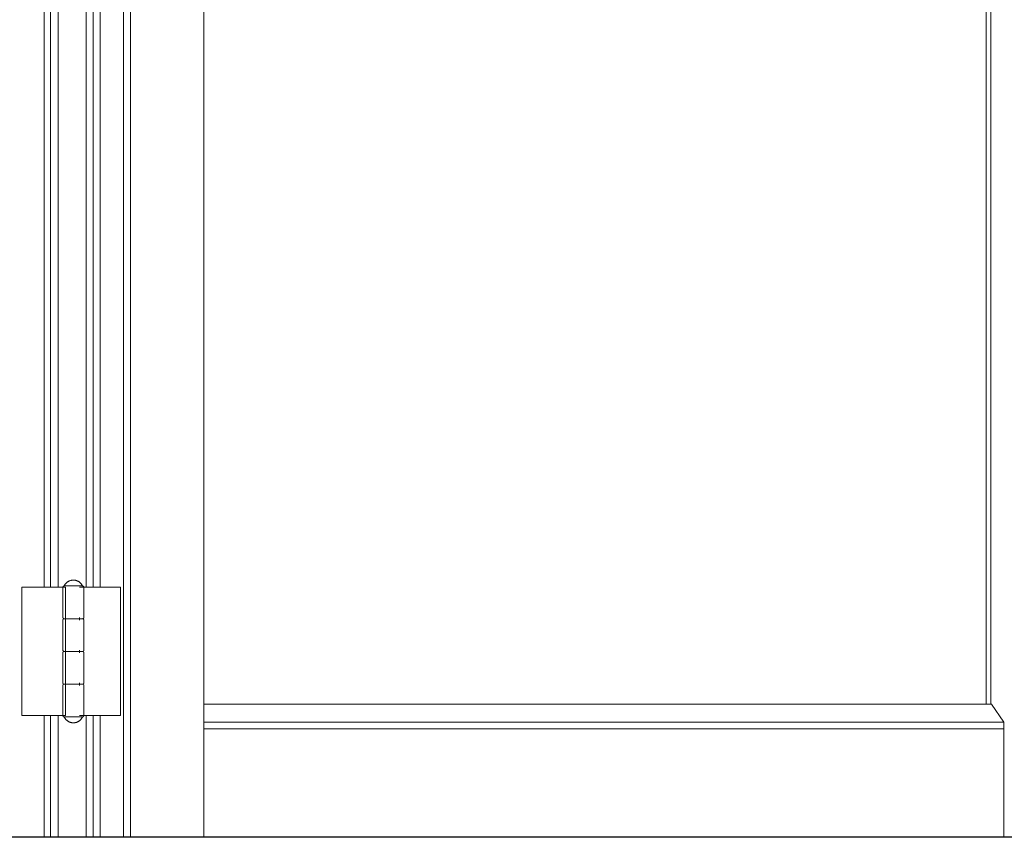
# Model space of a CAD drawing. Header units: inches. Extents: x 424 to 2043, y -237 to 445.
# Tile 940 of 965: x 1004.2 to 1004.952, y 218.15 to 218.775. Entities that reach past the tile are written whole.
import ezdxf

# ---------------------------------------------------------------- set-up
doc = ezdxf.new("R2010")
doc.units = ezdxf.units.IN
doc.header["$MEASUREMENT"] = 0
doc.layers.add('A-DOOR', color=31, linetype='Continuous', lineweight=9)
doc.layers.add('A-GENM', color=13, linetype='Continuous', lineweight=9)

# ---------------------------------------------------------------- blocks, each defined once
blk = doc.blocks.new('Generic Models 1 - Generic Models 1-135348-Section 2')
at = {"layer": 'A-GENM', "lineweight": 25}
blk.add_line((63.93481, 1.6), (-2.9996, 1.6), dxfattribs=at)
blk = doc.blocks.new('5-panel_Bi-fold_external_door_10806 - Type 1-V59-Section 2')
at = {"layer": 'A-DOOR'}
for p, q in [((50.21029, 1.6), (50.21029, 4.348)), ((50.2157, 4.348), (50.2157, 1.6)), ((50.27174, 4.348), (50.27174, 1.6)), ((50.86901, 1.70176), (50.86901, 4.26274)), ((50.87248, 1.70176), (50.87248, 4.26274)), ((50.14983, 2.751), (50.14983, 1.79096)), ((50.15456, 1.79096), (50.15456, 2.751)), ((50.16046, 2.751), (50.16046, 1.79096)), ((50.18192, 2.751), (50.18192, 1.79096)), ((50.18733, 2.751), (50.18733, 1.79096)), ((50.19249, 2.751), (50.19249, 1.79096)), ((50.13284, 1.79096), (50.13453, 1.79096)), ((50.13284, 1.69296), (50.13284, 1.79096)), ((50.13453, 1.79096), (50.13665, 1.79096)), ((50.13665, 1.79096), (50.14823, 1.79096)), ((50.14823, 1.79096), (50.15056, 1.79096)), ((50.15056, 1.79096), (50.15289, 1.79096)), ((50.15289, 1.79096), (50.15456, 1.79096)), ((50.15456, 1.79096), (50.16046, 1.79096)), ((50.16046, 1.79096), (50.16608, 1.79096)), ((50.16414, 1.79096), (50.16414, 1.76796)), ((50.17183, 1.79196), (50.16593, 1.79196)), ((50.16608, 1.79096), (50.16608, 1.69296)), ((50.17835, 1.79196), (50.17183, 1.79196)), ((50.1768, 1.79096), (50.18192, 1.79096)), ((50.18014, 1.76796), (50.18014, 1.79096)), ((50.18192, 1.79096), (50.18733, 1.79096)), ((50.18733, 1.79096), (50.18888, 1.79096)), ((50.18888, 1.79096), (50.19117, 1.79096)), ((50.19117, 1.79096), (50.19347, 1.79096)), ((50.19347, 1.79096), (50.20408, 1.79096)), ((50.20408, 1.79096), (50.2062, 1.79096)), ((50.2062, 1.79096), (50.20805, 1.79096)), ((50.20805, 1.79096), (50.20805, 1.69296)), ((50.16602, 1.76696), (50.17183, 1.76696)), ((50.17244, 1.76696), (50.16624, 1.76696)), ((50.17183, 1.76696), (50.17804, 1.76696)), ((50.17723, 1.76696), (50.17244, 1.76696)), ((50.1768, 1.76596), (50.1768, 1.76796)), ((50.16414, 1.76596), (50.16414, 1.74296)), ((50.18014, 1.74296), (50.18014, 1.76596)), ((50.16414, 1.74096), (50.16414, 1.71796)), ((50.16602, 1.74196), (50.17183, 1.74196)), ((50.17244, 1.74196), (50.16624, 1.74196)), ((50.17183, 1.74196), (50.17804, 1.74196)), ((50.17723, 1.74196), (50.17244, 1.74196)), ((50.1768, 1.74096), (50.1768, 1.74296)), ((50.18014, 1.71796), (50.18014, 1.74096)), ((50.16414, 1.71596), (50.16414, 1.69296)), ((50.16602, 1.71696), (50.17183, 1.71696)), ((50.17244, 1.71696), (50.16624, 1.71696)), ((50.17183, 1.71696), (50.17804, 1.71696)), ((50.17723, 1.71696), (50.17244, 1.71696)), ((50.1768, 1.71596), (50.1768, 1.71796)), ((50.18014, 1.69296), (50.18014, 1.71596)), ((50.27174, 1.70176), (50.87304, 1.70176)), ((50.87304, 1.70176), (50.8824, 1.68791)), ((50.13453, 1.69296), (50.13284, 1.69296)), ((50.13665, 1.69296), (50.13453, 1.69296)), ((50.14823, 1.69296), (50.13665, 1.69296)), ((50.15056, 1.69296), (50.14823, 1.69296)), ((50.14983, 1.69296), (50.14983, 1.6)), ((50.15289, 1.69296), (50.15056, 1.69296)), ((50.15456, 1.69296), (50.15289, 1.69296)), ((50.16046, 1.69296), (50.15456, 1.69296)), ((50.15456, 1.6), (50.15456, 1.69296)), ((50.16608, 1.69296), (50.16046, 1.69296)), ((50.16046, 1.69296), (50.16046, 1.6)), ((50.16593, 1.69196), (50.17183, 1.69196)), ((50.17183, 1.69196), (50.17835, 1.69196)), ((50.18192, 1.69296), (50.1768, 1.69296)), ((50.18733, 1.69296), (50.18192, 1.69296)), ((50.18192, 1.69296), (50.18192, 1.6)), ((50.18888, 1.69296), (50.18733, 1.69296)), ((50.18733, 1.69296), (50.18733, 1.6)), ((50.19117, 1.69296), (50.18888, 1.69296)), ((50.19347, 1.69296), (50.19117, 1.69296)), ((50.19249, 1.69296), (50.19249, 1.6)), ((50.20408, 1.69296), (50.19347, 1.69296)), ((50.2062, 1.69296), (50.20408, 1.69296)), ((50.20805, 1.69296), (50.2062, 1.69296)), ((50.27174, 1.68791), (50.8824, 1.68791)), ((50.8824, 1.68791), (50.88246, 1.68294)), ((50.27174, 1.68294), (50.88246, 1.68294)), ((50.88246, 1.68294), (50.88246, 1.6))]:
    blk.add_line(p, q, dxfattribs=at)
at = {"layer": 'A-DOOR', "flags": 128}
for points in [[(50.16514, 1.79196), (50.16527, 1.79224), (50.16542, 1.79251), (50.16557, 1.79278), (50.16574, 1.79304), (50.16591, 1.79329), (50.1661, 1.79353), (50.16629, 1.79377), (50.1665, 1.794), (50.16671, 1.79422), (50.16694, 1.79443), (50.16717, 1.79464), (50.1674, 1.79483), (50.16765, 1.79502), (50.1679, 1.79519), (50.16817, 1.79536), (50.16843, 1.79551), (50.1687, 1.79565), (50.16898, 1.79578), (50.16927, 1.7959), (50.16955, 1.79601), (50.16985, 1.79611), (50.17014, 1.7962), (50.17044, 1.79627), (50.17074, 1.79633), (50.17104, 1.79638), (50.17135, 1.79642), (50.17166, 1.79645), (50.17196, 1.79646), (50.17214, 1.79646)], [(50.17214, 1.79646), (50.17245, 1.79645), (50.17275, 1.79644), (50.17306, 1.79641), (50.17336, 1.79636), (50.17367, 1.79631), (50.17397, 1.79624), (50.17427, 1.79616), (50.17456, 1.79607), (50.17485, 1.79597), (50.17514, 1.79585), (50.17542, 1.79573), (50.17569, 1.79559), (50.17596, 1.79544), (50.17623, 1.79529), (50.17648, 1.79512), (50.17673, 1.79494), (50.17698, 1.79475), (50.17721, 1.79455), (50.17744, 1.79434), (50.17766, 1.79413), (50.17787, 1.7939), (50.17807, 1.79367), (50.17826, 1.79343), (50.17844, 1.79318), (50.17861, 1.79292), (50.17877, 1.79266), (50.17892, 1.79239), (50.17906, 1.79212), (50.17914, 1.79196)], [(50.16414, 1.79096), (50.16414, 1.791), (50.16414, 1.79104), (50.16415, 1.79108), (50.16415, 1.79112), (50.16416, 1.79116), (50.16417, 1.7912), (50.16418, 1.79124), (50.16419, 1.79128), (50.1642, 1.79131), (50.16422, 1.79135), (50.16423, 1.79139), (50.16425, 1.79142), (50.16427, 1.79146), (50.16429, 1.79149), (50.16431, 1.79153), (50.16434, 1.79156), (50.16436, 1.79159), (50.16439, 1.79162), (50.16441, 1.79165), (50.16444, 1.79168), (50.16447, 1.79171), (50.1645, 1.79173), (50.16453, 1.79176), (50.16457, 1.79178), (50.1646, 1.7918), (50.16463, 1.79182), (50.16467, 1.79184), (50.1647, 1.79186), (50.16474, 1.79188), (50.16478, 1.79189), (50.16481, 1.79191), (50.16485, 1.79192), (50.16489, 1.79193), (50.16493, 1.79194), (50.16497, 1.79195), (50.16501, 1.79195), (50.16505, 1.79196), (50.16509, 1.79196), (50.16513, 1.79196), (50.16514, 1.79196)], [(50.17183, 1.79196), (50.17155, 1.79196), (50.17127, 1.79196), (50.171, 1.79196), (50.17072, 1.79196), (50.17045, 1.79196), (50.17018, 1.79196), (50.16991, 1.79196), (50.16965, 1.79196), (50.16939, 1.79196), (50.16913, 1.79196), (50.16888, 1.79196), (50.16864, 1.79196), (50.1684, 1.79196), (50.16816, 1.79196), (50.16794, 1.79196), (50.16772, 1.79196), (50.1675, 1.79196), (50.1673, 1.79196), (50.1671, 1.79196), (50.16691, 1.79196), (50.16673, 1.79196), (50.16655, 1.79196), (50.16639, 1.79196), (50.16623, 1.79196), (50.16609, 1.79196), (50.16595, 1.79196), (50.16583, 1.79196), (50.16571, 1.79196), (50.16561, 1.79196), (50.16551, 1.79196), (50.16543, 1.79196), (50.16535, 1.79196), (50.16529, 1.79196), (50.16524, 1.79196), (50.1652, 1.79196), (50.16517, 1.79196), (50.16515, 1.79196), (50.16514, 1.79196)], [(50.16514, 1.79196), (50.16514, 1.79196), (50.16516, 1.79196), (50.16519, 1.79196), (50.16523, 1.79196), (50.16528, 1.79196), (50.16534, 1.79196), (50.16541, 1.79196), (50.16549, 1.79196), (50.16559, 1.79196), (50.16569, 1.79196), (50.16581, 1.79196), (50.16593, 1.79196), (50.16606, 1.79196), (50.16621, 1.79196), (50.16636, 1.79196), (50.16652, 1.79196), (50.1667, 1.79196)], [(50.17914, 1.79196), (50.17913, 1.79196), (50.17912, 1.79196), (50.17909, 1.79196), (50.17905, 1.79196), (50.179, 1.79196), (50.17894, 1.79196), (50.17887, 1.79196), (50.17878, 1.79196), (50.17869, 1.79196), (50.17859, 1.79196), (50.17847, 1.79196), (50.17835, 1.79196), (50.17821, 1.79196), (50.17807, 1.79196), (50.17792, 1.79196), (50.17775, 1.79196), (50.17758, 1.79196), (50.1774, 1.79196), (50.17721, 1.79196), (50.17702, 1.79196), (50.17681, 1.79196), (50.1766, 1.79196), (50.17638, 1.79196), (50.17615, 1.79196), (50.17592, 1.79196), (50.17568, 1.79196), (50.17544, 1.79196), (50.17519, 1.79196), (50.17493, 1.79196), (50.17468, 1.79196), (50.17441, 1.79196), (50.17415, 1.79196), (50.17388, 1.79196), (50.1736, 1.79196), (50.17333, 1.79196), (50.17305, 1.79196), (50.17277, 1.79196), (50.17249, 1.79196), (50.17221, 1.79196), (50.17193, 1.79196), (50.17183, 1.79196)], [(50.17772, 1.79196), (50.17789, 1.79196), (50.17804, 1.79196), (50.17819, 1.79196), (50.17832, 1.79196), (50.17845, 1.79196), (50.17857, 1.79196), (50.17867, 1.79196), (50.17877, 1.79196), (50.17885, 1.79196), (50.17893, 1.79196), (50.17899, 1.79196), (50.17904, 1.79196), (50.17908, 1.79196), (50.17911, 1.79196), (50.17913, 1.79196), (50.17914, 1.79196)], [(50.17914, 1.79196), (50.17918, 1.79196), (50.17922, 1.79196), (50.17926, 1.79195), (50.1793, 1.79195), (50.17934, 1.79194), (50.17938, 1.79193), (50.17942, 1.79192), (50.17945, 1.79191), (50.17949, 1.7919), (50.17953, 1.79188), (50.17956, 1.79187), (50.1796, 1.79185), (50.17964, 1.79183), (50.17967, 1.79181), (50.1797, 1.79179), (50.17974, 1.79176), (50.17977, 1.79174), (50.1798, 1.79171), (50.17983, 1.79169), (50.17986, 1.79166), (50.17988, 1.79163), (50.17991, 1.7916), (50.17993, 1.79157), (50.17996, 1.79153), (50.17998, 1.7915), (50.18, 1.79147), (50.18002, 1.79143), (50.18004, 1.7914), (50.18006, 1.79136), (50.18007, 1.79132), (50.18008, 1.79129), (50.1801, 1.79125), (50.18011, 1.79121), (50.18012, 1.79117), (50.18012, 1.79113), (50.18013, 1.79109), (50.18013, 1.79105), (50.18014, 1.79101), (50.18014, 1.79097), (50.18014, 1.79096)], [(50.16514, 1.76696), (50.1651, 1.76696), (50.16506, 1.76696), (50.16502, 1.76697), (50.16498, 1.76697), (50.16494, 1.76698), (50.1649, 1.76699), (50.16486, 1.767), (50.16482, 1.76701), (50.16479, 1.76703), (50.16475, 1.76704), (50.16471, 1.76706), (50.16468, 1.76707), (50.16464, 1.76709), (50.16461, 1.76711), (50.16457, 1.76714), (50.16454, 1.76716), (50.16451, 1.76718), (50.16448, 1.76721), (50.16445, 1.76724), (50.16442, 1.76726), (50.16439, 1.76729), (50.16437, 1.76732), (50.16434, 1.76736), (50.16432, 1.76739), (50.1643, 1.76742), (50.16428, 1.76745), (50.16426, 1.76749), (50.16424, 1.76753), (50.16422, 1.76756), (50.16421, 1.7676), (50.16419, 1.76764), (50.16418, 1.76767), (50.16417, 1.76771), (50.16416, 1.76775), (50.16415, 1.76779), (50.16415, 1.76783), (50.16414, 1.76787), (50.16414, 1.76791), (50.16414, 1.76795), (50.16414, 1.76796)], [(50.16414, 1.76596), (50.16414, 1.766), (50.16414, 1.76604), (50.16415, 1.76608), (50.16415, 1.76612), (50.16416, 1.76616), (50.16417, 1.7662), (50.16418, 1.76624), (50.16419, 1.76628), (50.1642, 1.76631), (50.16422, 1.76635), (50.16423, 1.76639), (50.16425, 1.76642), (50.16427, 1.76646), (50.16429, 1.76649), (50.16431, 1.76653), (50.16434, 1.76656), (50.16436, 1.76659), (50.16439, 1.76662), (50.16441, 1.76665), (50.16444, 1.76668), (50.16447, 1.76671), (50.1645, 1.76673), (50.16453, 1.76676), (50.16457, 1.76678), (50.1646, 1.7668), (50.16463, 1.76682), (50.16467, 1.76684), (50.1647, 1.76686), (50.16474, 1.76688), (50.16478, 1.76689), (50.16481, 1.76691), (50.16485, 1.76692), (50.16489, 1.76693), (50.16493, 1.76694), (50.16497, 1.76695), (50.16501, 1.76695), (50.16505, 1.76696), (50.16509, 1.76696), (50.16513, 1.76696), (50.16514, 1.76696)], [(50.17244, 1.76696), (50.17216, 1.76696), (50.17188, 1.76696), (50.17161, 1.76696), (50.17133, 1.76696), (50.17105, 1.76696), (50.17077, 1.76696), (50.1705, 1.76696), (50.17023, 1.76696), (50.16996, 1.76696), (50.1697, 1.76696), (50.16944, 1.76696), (50.16918, 1.76696), (50.16893, 1.76696), (50.16868, 1.76696), (50.16844, 1.76696), (50.16821, 1.76696), (50.16798, 1.76696), (50.16776, 1.76696), (50.16754, 1.76696), (50.16734, 1.76696), (50.16714, 1.76696), (50.16694, 1.76696), (50.16676, 1.76696), (50.16659, 1.76696), (50.16642, 1.76696), (50.16626, 1.76696), (50.16612, 1.76696), (50.16598, 1.76696), (50.16585, 1.76696), (50.16573, 1.76696), (50.16562, 1.76696), (50.16553, 1.76696), (50.16544, 1.76696), (50.16536, 1.76696), (50.1653, 1.76696), (50.16525, 1.76696), (50.1652, 1.76696), (50.16517, 1.76696), (50.16515, 1.76696), (50.16514, 1.76696)], [(50.16514, 1.76696), (50.16514, 1.76696), (50.16516, 1.76696), (50.16519, 1.76696), (50.16523, 1.76696), (50.16528, 1.76696), (50.16534, 1.76696), (50.16541, 1.76696), (50.16549, 1.76696), (50.16559, 1.76696), (50.16569, 1.76696), (50.16581, 1.76696), (50.16593, 1.76696), (50.16606, 1.76696), (50.16621, 1.76696), (50.16636, 1.76696), (50.16652, 1.76696), (50.1667, 1.76696), (50.16688, 1.76696), (50.16706, 1.76696), (50.16726, 1.76696), (50.16747, 1.76696), (50.16768, 1.76696), (50.1679, 1.76696), (50.16812, 1.76696), (50.16836, 1.76696), (50.1686, 1.76696), (50.16884, 1.76696), (50.16909, 1.76696), (50.16934, 1.76696), (50.1696, 1.76696), (50.16987, 1.76696), (50.17013, 1.76696), (50.1704, 1.76696), (50.17067, 1.76696), (50.17095, 1.76696), (50.17123, 1.76696), (50.1715, 1.76696), (50.17178, 1.76696), (50.17183, 1.76696)], [(50.17183, 1.76696), (50.17155, 1.76696), (50.17127, 1.76696), (50.171, 1.76696), (50.17072, 1.76696), (50.17045, 1.76696), (50.17018, 1.76696), (50.16991, 1.76696), (50.16965, 1.76696), (50.16939, 1.76696), (50.16913, 1.76696), (50.16888, 1.76696), (50.16864, 1.76696), (50.1684, 1.76696), (50.16816, 1.76696), (50.16794, 1.76696), (50.16772, 1.76696), (50.1675, 1.76696), (50.1673, 1.76696), (50.1671, 1.76696), (50.16691, 1.76696), (50.16673, 1.76696), (50.16655, 1.76696), (50.16639, 1.76696), (50.16623, 1.76696), (50.16609, 1.76696), (50.16595, 1.76696), (50.16583, 1.76696), (50.16571, 1.76696), (50.16561, 1.76696), (50.16551, 1.76696), (50.16543, 1.76696), (50.16535, 1.76696), (50.16529, 1.76696), (50.16524, 1.76696), (50.1652, 1.76696), (50.16517, 1.76696), (50.16515, 1.76696), (50.16514, 1.76696)], [(50.16514, 1.76696), (50.16514, 1.76696), (50.16516, 1.76696), (50.16519, 1.76696), (50.16523, 1.76696), (50.16528, 1.76696), (50.16534, 1.76696), (50.16541, 1.76696), (50.16549, 1.76696), (50.16559, 1.76696), (50.16569, 1.76696), (50.16581, 1.76696), (50.16593, 1.76696), (50.16606, 1.76696), (50.16621, 1.76696), (50.16636, 1.76696), (50.16652, 1.76696), (50.1667, 1.76696), (50.16688, 1.76696), (50.16706, 1.76696), (50.16726, 1.76696), (50.16747, 1.76696), (50.16768, 1.76696), (50.1679, 1.76696), (50.16812, 1.76696), (50.16836, 1.76696), (50.1686, 1.76696), (50.16884, 1.76696), (50.16909, 1.76696), (50.16934, 1.76696), (50.1696, 1.76696), (50.16987, 1.76696), (50.17013, 1.76696), (50.1704, 1.76696), (50.17067, 1.76696), (50.17095, 1.76696), (50.17123, 1.76696), (50.1715, 1.76696), (50.17178, 1.76696), (50.17206, 1.76696), (50.17234, 1.76696), (50.17244, 1.76696)], [(50.17183, 1.76696), (50.17211, 1.76696), (50.17239, 1.76696), (50.17267, 1.76696), (50.17295, 1.76696), (50.17323, 1.76696), (50.1735, 1.76696), (50.17378, 1.76696), (50.17405, 1.76696), (50.17432, 1.76696), (50.17458, 1.76696), (50.17484, 1.76696), (50.1751, 1.76696), (50.17535, 1.76696), (50.17559, 1.76696), (50.17583, 1.76696), (50.17607, 1.76696), (50.1763, 1.76696), (50.17652, 1.76696), (50.17673, 1.76696), (50.17694, 1.76696), (50.17714, 1.76696), (50.17733, 1.76696), (50.17752, 1.76696), (50.17769, 1.76696), (50.17786, 1.76696), (50.17801, 1.76696), (50.17816, 1.76696), (50.1783, 1.76696), (50.17843, 1.76696), (50.17855, 1.76696), (50.17865, 1.76696), (50.17875, 1.76696), (50.17884, 1.76696), (50.17891, 1.76696), (50.17898, 1.76696), (50.17903, 1.76696), (50.17908, 1.76696), (50.17911, 1.76696), (50.17913, 1.76696), (50.17914, 1.76696)], [(50.17914, 1.76696), (50.17913, 1.76696), (50.17912, 1.76696), (50.17909, 1.76696), (50.17905, 1.76696), (50.179, 1.76696), (50.17894, 1.76696), (50.17887, 1.76696), (50.17878, 1.76696), (50.17869, 1.76696), (50.17859, 1.76696), (50.17847, 1.76696), (50.17835, 1.76696), (50.17821, 1.76696), (50.17807, 1.76696), (50.17792, 1.76696), (50.17775, 1.76696), (50.17758, 1.76696), (50.1774, 1.76696), (50.17721, 1.76696), (50.17702, 1.76696), (50.17681, 1.76696), (50.1766, 1.76696), (50.17638, 1.76696), (50.17615, 1.76696), (50.17592, 1.76696), (50.17568, 1.76696), (50.17544, 1.76696), (50.17519, 1.76696), (50.17493, 1.76696), (50.17468, 1.76696), (50.17441, 1.76696), (50.17415, 1.76696), (50.17388, 1.76696), (50.1736, 1.76696), (50.17333, 1.76696), (50.17305, 1.76696), (50.17277, 1.76696), (50.17249, 1.76696), (50.17221, 1.76696), (50.17193, 1.76696), (50.17183, 1.76696)], [(50.17681, 1.76696), (50.1766, 1.76696), (50.17638, 1.76696), (50.17615, 1.76696), (50.17592, 1.76696), (50.17568, 1.76696), (50.17544, 1.76696), (50.17519, 1.76696), (50.17493, 1.76696), (50.17468, 1.76696), (50.17441, 1.76696), (50.17415, 1.76696), (50.17388, 1.76696), (50.1736, 1.76696), (50.17333, 1.76696), (50.17305, 1.76696), (50.17277, 1.76696), (50.17249, 1.76696), (50.17244, 1.76696)], [(50.17244, 1.76696), (50.17272, 1.76696), (50.173, 1.76696), (50.17328, 1.76696), (50.17355, 1.76696), (50.17383, 1.76696), (50.1741, 1.76696), (50.17437, 1.76696), (50.17463, 1.76696), (50.17489, 1.76696), (50.17514, 1.76696), (50.17539, 1.76696), (50.17564, 1.76696), (50.17588, 1.76696), (50.17611, 1.76696), (50.17634, 1.76696), (50.17656, 1.76696), (50.17677, 1.76696)], [(50.17804, 1.76696), (50.17819, 1.76696), (50.17832, 1.76696), (50.17845, 1.76696), (50.17857, 1.76696), (50.17867, 1.76696), (50.17877, 1.76696), (50.17885, 1.76696), (50.17893, 1.76696), (50.17899, 1.76696), (50.17904, 1.76696), (50.17908, 1.76696), (50.17911, 1.76696), (50.17913, 1.76696), (50.17914, 1.76696)], [(50.17914, 1.76696), (50.17913, 1.76696), (50.17912, 1.76696), (50.17909, 1.76696), (50.17905, 1.76696), (50.179, 1.76696), (50.17894, 1.76696), (50.17887, 1.76696), (50.17878, 1.76696), (50.17869, 1.76696), (50.17859, 1.76696), (50.17847, 1.76696), (50.17835, 1.76696), (50.17821, 1.76696), (50.17807, 1.76696)], [(50.18014, 1.76796), (50.18014, 1.76792), (50.18014, 1.76788), (50.18013, 1.76784), (50.18013, 1.7678), (50.18012, 1.76776), (50.18011, 1.76772), (50.1801, 1.76768), (50.18009, 1.76765), (50.18007, 1.76761), (50.18006, 1.76757), (50.18004, 1.76753), (50.18003, 1.7675), (50.18001, 1.76746), (50.17999, 1.76743), (50.17996, 1.7674), (50.17994, 1.76736), (50.17992, 1.76733), (50.17989, 1.7673), (50.17986, 1.76727), (50.17984, 1.76724), (50.17981, 1.76722), (50.17978, 1.76719), (50.17974, 1.76717), (50.17971, 1.76714), (50.17968, 1.76712), (50.17964, 1.7671), (50.17961, 1.76708), (50.17957, 1.76706), (50.17954, 1.76704), (50.1795, 1.76703), (50.17946, 1.76702), (50.17943, 1.767), (50.17939, 1.76699), (50.17935, 1.76698), (50.17931, 1.76698), (50.17927, 1.76697), (50.17923, 1.76697), (50.17919, 1.76696), (50.17915, 1.76696), (50.17914, 1.76696)], [(50.17914, 1.76696), (50.17918, 1.76696), (50.17922, 1.76696), (50.17926, 1.76695), (50.1793, 1.76695), (50.17934, 1.76694), (50.17938, 1.76693), (50.17942, 1.76692), (50.17945, 1.76691), (50.17949, 1.7669), (50.17953, 1.76688), (50.17956, 1.76687), (50.1796, 1.76685), (50.17964, 1.76683), (50.17967, 1.76681), (50.1797, 1.76679), (50.17974, 1.76676), (50.17977, 1.76674), (50.1798, 1.76671), (50.17983, 1.76669), (50.17986, 1.76666), (50.17988, 1.76663), (50.17991, 1.7666), (50.17993, 1.76657), (50.17996, 1.76653), (50.17998, 1.7665), (50.18, 1.76647), (50.18002, 1.76643), (50.18004, 1.7664), (50.18006, 1.76636), (50.18007, 1.76632), (50.18008, 1.76629), (50.1801, 1.76625), (50.18011, 1.76621), (50.18012, 1.76617), (50.18012, 1.76613), (50.18013, 1.76609), (50.18013, 1.76605), (50.18014, 1.76601), (50.18014, 1.76597), (50.18014, 1.76596)], [(50.16514, 1.74196), (50.1651, 1.74196), (50.16506, 1.74196), (50.16502, 1.74197), (50.16498, 1.74197), (50.16494, 1.74198), (50.1649, 1.74199), (50.16486, 1.742), (50.16482, 1.74201), (50.16479, 1.74203), (50.16475, 1.74204), (50.16471, 1.74206), (50.16468, 1.74207), (50.16464, 1.74209), (50.16461, 1.74211), (50.16457, 1.74214), (50.16454, 1.74216), (50.16451, 1.74218), (50.16448, 1.74221), (50.16445, 1.74224), (50.16442, 1.74226), (50.16439, 1.74229), (50.16437, 1.74232), (50.16434, 1.74236), (50.16432, 1.74239), (50.1643, 1.74242), (50.16428, 1.74245), (50.16426, 1.74249), (50.16424, 1.74253), (50.16422, 1.74256), (50.16421, 1.7426), (50.16419, 1.74264), (50.16418, 1.74267), (50.16417, 1.74271), (50.16416, 1.74275), (50.16415, 1.74279), (50.16415, 1.74283), (50.16414, 1.74287), (50.16414, 1.74291), (50.16414, 1.74295), (50.16414, 1.74296)], [(50.16414, 1.74096), (50.16414, 1.741), (50.16414, 1.74104), (50.16415, 1.74108), (50.16415, 1.74112), (50.16416, 1.74116), (50.16417, 1.7412), (50.16418, 1.74124), (50.16419, 1.74128), (50.1642, 1.74131), (50.16422, 1.74135), (50.16423, 1.74139), (50.16425, 1.74142), (50.16427, 1.74146), (50.16429, 1.74149), (50.16431, 1.74153), (50.16434, 1.74156), (50.16436, 1.74159), (50.16439, 1.74162), (50.16441, 1.74165), (50.16444, 1.74168), (50.16447, 1.74171), (50.1645, 1.74173), (50.16453, 1.74176), (50.16457, 1.74178), (50.1646, 1.7418), (50.16463, 1.74182), (50.16467, 1.74184), (50.1647, 1.74186), (50.16474, 1.74188), (50.16478, 1.74189), (50.16481, 1.74191), (50.16485, 1.74192), (50.16489, 1.74193), (50.16493, 1.74194), (50.16497, 1.74195), (50.16501, 1.74195), (50.16505, 1.74196), (50.16509, 1.74196), (50.16513, 1.74196), (50.16514, 1.74196)], [(50.17244, 1.74196), (50.17216, 1.74196), (50.17188, 1.74196), (50.17161, 1.74196), (50.17133, 1.74196), (50.17105, 1.74196), (50.17077, 1.74196), (50.1705, 1.74196), (50.17023, 1.74196), (50.16996, 1.74196), (50.1697, 1.74196), (50.16944, 1.74196), (50.16918, 1.74196), (50.16893, 1.74196), (50.16868, 1.74196), (50.16844, 1.74196), (50.16821, 1.74196), (50.16798, 1.74196), (50.16776, 1.74196), (50.16754, 1.74196), (50.16734, 1.74196), (50.16714, 1.74196), (50.16694, 1.74196), (50.16676, 1.74196), (50.16659, 1.74196), (50.16642, 1.74196), (50.16626, 1.74196), (50.16612, 1.74196), (50.16598, 1.74196), (50.16585, 1.74196), (50.16573, 1.74196), (50.16562, 1.74196), (50.16553, 1.74196), (50.16544, 1.74196), (50.16536, 1.74196), (50.1653, 1.74196), (50.16525, 1.74196), (50.1652, 1.74196), (50.16517, 1.74196), (50.16515, 1.74196), (50.16514, 1.74196)], [(50.16514, 1.74196), (50.16514, 1.74196), (50.16516, 1.74196), (50.16519, 1.74196), (50.16523, 1.74196), (50.16528, 1.74196), (50.16534, 1.74196), (50.16541, 1.74196), (50.16549, 1.74196), (50.16559, 1.74196), (50.16569, 1.74196), (50.16581, 1.74196), (50.16593, 1.74196), (50.16606, 1.74196), (50.16621, 1.74196), (50.16636, 1.74196), (50.16652, 1.74196), (50.1667, 1.74196), (50.16688, 1.74196), (50.16706, 1.74196), (50.16726, 1.74196), (50.16747, 1.74196), (50.16768, 1.74196), (50.1679, 1.74196), (50.16812, 1.74196), (50.16836, 1.74196), (50.1686, 1.74196), (50.16884, 1.74196), (50.16909, 1.74196), (50.16934, 1.74196), (50.1696, 1.74196), (50.16987, 1.74196), (50.17013, 1.74196), (50.1704, 1.74196), (50.17067, 1.74196), (50.17095, 1.74196), (50.17123, 1.74196), (50.1715, 1.74196), (50.17178, 1.74196), (50.17183, 1.74196)], [(50.17183, 1.74196), (50.17155, 1.74196), (50.17127, 1.74196), (50.171, 1.74196), (50.17072, 1.74196), (50.17045, 1.74196), (50.17018, 1.74196), (50.16991, 1.74196), (50.16965, 1.74196), (50.16939, 1.74196), (50.16913, 1.74196), (50.16888, 1.74196), (50.16864, 1.74196), (50.1684, 1.74196), (50.16816, 1.74196), (50.16794, 1.74196), (50.16772, 1.74196), (50.1675, 1.74196), (50.1673, 1.74196), (50.1671, 1.74196), (50.16691, 1.74196), (50.16673, 1.74196), (50.16655, 1.74196), (50.16639, 1.74196), (50.16623, 1.74196), (50.16609, 1.74196), (50.16595, 1.74196), (50.16583, 1.74196), (50.16571, 1.74196), (50.16561, 1.74196), (50.16551, 1.74196), (50.16543, 1.74196), (50.16535, 1.74196), (50.16529, 1.74196), (50.16524, 1.74196), (50.1652, 1.74196), (50.16517, 1.74196), (50.16515, 1.74196), (50.16514, 1.74196)], [(50.16514, 1.74196), (50.16514, 1.74196), (50.16516, 1.74196), (50.16519, 1.74196), (50.16523, 1.74196), (50.16528, 1.74196), (50.16534, 1.74196), (50.16541, 1.74196), (50.16549, 1.74196), (50.16559, 1.74196), (50.16569, 1.74196), (50.16581, 1.74196), (50.16593, 1.74196), (50.16606, 1.74196), (50.16621, 1.74196), (50.16636, 1.74196), (50.16652, 1.74196), (50.1667, 1.74196), (50.16688, 1.74196), (50.16706, 1.74196), (50.16726, 1.74196), (50.16747, 1.74196), (50.16768, 1.74196), (50.1679, 1.74196), (50.16812, 1.74196), (50.16836, 1.74196), (50.1686, 1.74196), (50.16884, 1.74196), (50.16909, 1.74196), (50.16934, 1.74196), (50.1696, 1.74196), (50.16987, 1.74196), (50.17013, 1.74196), (50.1704, 1.74196), (50.17067, 1.74196), (50.17095, 1.74196), (50.17123, 1.74196), (50.1715, 1.74196), (50.17178, 1.74196), (50.17206, 1.74196), (50.17234, 1.74196), (50.17244, 1.74196)], [(50.17183, 1.74196), (50.17211, 1.74196), (50.17239, 1.74196), (50.17267, 1.74196), (50.17295, 1.74196), (50.17323, 1.74196), (50.1735, 1.74196), (50.17378, 1.74196), (50.17405, 1.74196), (50.17432, 1.74196), (50.17458, 1.74196), (50.17484, 1.74196), (50.1751, 1.74196), (50.17535, 1.74196), (50.17559, 1.74196), (50.17583, 1.74196), (50.17607, 1.74196), (50.1763, 1.74196), (50.17652, 1.74196), (50.17673, 1.74196), (50.17694, 1.74196), (50.17714, 1.74196), (50.17733, 1.74196), (50.17752, 1.74196), (50.17769, 1.74196), (50.17786, 1.74196), (50.17801, 1.74196), (50.17816, 1.74196), (50.1783, 1.74196), (50.17843, 1.74196), (50.17855, 1.74196), (50.17865, 1.74196), (50.17875, 1.74196), (50.17884, 1.74196), (50.17891, 1.74196), (50.17898, 1.74196), (50.17903, 1.74196), (50.17908, 1.74196), (50.17911, 1.74196), (50.17913, 1.74196), (50.17914, 1.74196)], [(50.17914, 1.74196), (50.17913, 1.74196), (50.17912, 1.74196), (50.17909, 1.74196), (50.17905, 1.74196), (50.179, 1.74196), (50.17894, 1.74196), (50.17887, 1.74196), (50.17878, 1.74196), (50.17869, 1.74196), (50.17859, 1.74196), (50.17847, 1.74196), (50.17835, 1.74196), (50.17821, 1.74196), (50.17807, 1.74196), (50.17792, 1.74196), (50.17775, 1.74196), (50.17758, 1.74196), (50.1774, 1.74196), (50.17721, 1.74196), (50.17702, 1.74196), (50.17681, 1.74196), (50.1766, 1.74196), (50.17638, 1.74196), (50.17615, 1.74196), (50.17592, 1.74196), (50.17568, 1.74196), (50.17544, 1.74196), (50.17519, 1.74196), (50.17493, 1.74196), (50.17468, 1.74196), (50.17441, 1.74196), (50.17415, 1.74196), (50.17388, 1.74196), (50.1736, 1.74196), (50.17333, 1.74196), (50.17305, 1.74196), (50.17277, 1.74196), (50.17249, 1.74196), (50.17221, 1.74196), (50.17193, 1.74196), (50.17183, 1.74196)], [(50.17681, 1.74196), (50.1766, 1.74196), (50.17638, 1.74196), (50.17615, 1.74196), (50.17592, 1.74196), (50.17568, 1.74196), (50.17544, 1.74196), (50.17519, 1.74196), (50.17493, 1.74196), (50.17468, 1.74196), (50.17441, 1.74196), (50.17415, 1.74196), (50.17388, 1.74196), (50.1736, 1.74196), (50.17333, 1.74196), (50.17305, 1.74196), (50.17277, 1.74196), (50.17249, 1.74196), (50.17244, 1.74196)], [(50.17244, 1.74196), (50.17272, 1.74196), (50.173, 1.74196), (50.17328, 1.74196), (50.17355, 1.74196), (50.17383, 1.74196), (50.1741, 1.74196), (50.17437, 1.74196), (50.17463, 1.74196), (50.17489, 1.74196), (50.17514, 1.74196), (50.17539, 1.74196), (50.17564, 1.74196), (50.17588, 1.74196), (50.17611, 1.74196), (50.17634, 1.74196), (50.17656, 1.74196), (50.17677, 1.74196)], [(50.17804, 1.74196), (50.17819, 1.74196), (50.17832, 1.74196), (50.17845, 1.74196), (50.17857, 1.74196), (50.17867, 1.74196), (50.17877, 1.74196), (50.17885, 1.74196), (50.17893, 1.74196), (50.17899, 1.74196), (50.17904, 1.74196), (50.17908, 1.74196), (50.17911, 1.74196), (50.17913, 1.74196), (50.17914, 1.74196)], [(50.17914, 1.74196), (50.17913, 1.74196), (50.17912, 1.74196), (50.17909, 1.74196), (50.17905, 1.74196), (50.179, 1.74196), (50.17894, 1.74196), (50.17887, 1.74196), (50.17878, 1.74196), (50.17869, 1.74196), (50.17859, 1.74196), (50.17847, 1.74196), (50.17835, 1.74196), (50.17821, 1.74196), (50.17807, 1.74196)], [(50.18014, 1.74296), (50.18014, 1.74292), (50.18014, 1.74288), (50.18013, 1.74284), (50.18013, 1.7428), (50.18012, 1.74276), (50.18011, 1.74272), (50.1801, 1.74268), (50.18009, 1.74265), (50.18007, 1.74261), (50.18006, 1.74257), (50.18004, 1.74253), (50.18003, 1.7425), (50.18001, 1.74246), (50.17999, 1.74243), (50.17996, 1.7424), (50.17994, 1.74236), (50.17992, 1.74233), (50.17989, 1.7423), (50.17986, 1.74227), (50.17984, 1.74224), (50.17981, 1.74222), (50.17978, 1.74219), (50.17974, 1.74217), (50.17971, 1.74214), (50.17968, 1.74212), (50.17964, 1.7421), (50.17961, 1.74208), (50.17957, 1.74206), (50.17954, 1.74204), (50.1795, 1.74203), (50.17946, 1.74202), (50.17943, 1.742), (50.17939, 1.74199), (50.17935, 1.74198), (50.17931, 1.74198), (50.17927, 1.74197), (50.17923, 1.74197), (50.17919, 1.74196), (50.17915, 1.74196), (50.17914, 1.74196)], [(50.17914, 1.74196), (50.17918, 1.74196), (50.17922, 1.74196), (50.17926, 1.74195), (50.1793, 1.74195), (50.17934, 1.74194), (50.17938, 1.74193), (50.17942, 1.74192), (50.17945, 1.74191), (50.17949, 1.7419), (50.17953, 1.74188), (50.17956, 1.74187), (50.1796, 1.74185), (50.17964, 1.74183), (50.17967, 1.74181), (50.1797, 1.74179), (50.17974, 1.74176), (50.17977, 1.74174), (50.1798, 1.74171), (50.17983, 1.74169), (50.17986, 1.74166), (50.17988, 1.74163), (50.17991, 1.7416), (50.17993, 1.74157), (50.17996, 1.74153), (50.17998, 1.7415), (50.18, 1.74147), (50.18002, 1.74143), (50.18004, 1.7414), (50.18006, 1.74136), (50.18007, 1.74132), (50.18008, 1.74129), (50.1801, 1.74125), (50.18011, 1.74121), (50.18012, 1.74117), (50.18012, 1.74113), (50.18013, 1.74109), (50.18013, 1.74105), (50.18014, 1.74101), (50.18014, 1.74097), (50.18014, 1.74096)], [(50.16514, 1.71696), (50.1651, 1.71696), (50.16506, 1.71696), (50.16502, 1.71697), (50.16498, 1.71697), (50.16494, 1.71698), (50.1649, 1.71699), (50.16486, 1.717), (50.16482, 1.71701), (50.16479, 1.71703), (50.16475, 1.71704), (50.16471, 1.71706), (50.16468, 1.71707), (50.16464, 1.71709), (50.16461, 1.71711), (50.16457, 1.71714), (50.16454, 1.71716), (50.16451, 1.71718), (50.16448, 1.71721), (50.16445, 1.71724), (50.16442, 1.71726), (50.16439, 1.71729), (50.16437, 1.71732), (50.16434, 1.71736), (50.16432, 1.71739), (50.1643, 1.71742), (50.16428, 1.71745), (50.16426, 1.71749), (50.16424, 1.71753), (50.16422, 1.71756), (50.16421, 1.7176), (50.16419, 1.71764), (50.16418, 1.71767), (50.16417, 1.71771), (50.16416, 1.71775), (50.16415, 1.71779), (50.16415, 1.71783), (50.16414, 1.71787), (50.16414, 1.71791), (50.16414, 1.71795), (50.16414, 1.71796)], [(50.16414, 1.71596), (50.16414, 1.716), (50.16414, 1.71604), (50.16415, 1.71608), (50.16415, 1.71612), (50.16416, 1.71616), (50.16417, 1.7162), (50.16418, 1.71624), (50.16419, 1.71628), (50.1642, 1.71631), (50.16422, 1.71635), (50.16423, 1.71639), (50.16425, 1.71642), (50.16427, 1.71646), (50.16429, 1.71649), (50.16431, 1.71653), (50.16434, 1.71656), (50.16436, 1.71659), (50.16439, 1.71662), (50.16441, 1.71665), (50.16444, 1.71668), (50.16447, 1.71671), (50.1645, 1.71673), (50.16453, 1.71676), (50.16457, 1.71678), (50.1646, 1.7168), (50.16463, 1.71682), (50.16467, 1.71684), (50.1647, 1.71686), (50.16474, 1.71688), (50.16478, 1.71689), (50.16481, 1.71691), (50.16485, 1.71692), (50.16489, 1.71693), (50.16493, 1.71694), (50.16497, 1.71695), (50.16501, 1.71695), (50.16505, 1.71696), (50.16509, 1.71696), (50.16513, 1.71696), (50.16514, 1.71696)], [(50.17244, 1.71696), (50.17216, 1.71696), (50.17188, 1.71696), (50.17161, 1.71696), (50.17133, 1.71696), (50.17105, 1.71696), (50.17077, 1.71696), (50.1705, 1.71696), (50.17023, 1.71696), (50.16996, 1.71696), (50.1697, 1.71696), (50.16944, 1.71696), (50.16918, 1.71696), (50.16893, 1.71696), (50.16868, 1.71696), (50.16844, 1.71696), (50.16821, 1.71696), (50.16798, 1.71696), (50.16776, 1.71696), (50.16754, 1.71696), (50.16734, 1.71696), (50.16714, 1.71696), (50.16694, 1.71696), (50.16676, 1.71696), (50.16659, 1.71696), (50.16642, 1.71696), (50.16626, 1.71696), (50.16612, 1.71696), (50.16598, 1.71696), (50.16585, 1.71696), (50.16573, 1.71696), (50.16562, 1.71696), (50.16553, 1.71696), (50.16544, 1.71696), (50.16536, 1.71696), (50.1653, 1.71696), (50.16525, 1.71696), (50.1652, 1.71696), (50.16517, 1.71696), (50.16515, 1.71696), (50.16514, 1.71696)], [(50.16514, 1.71696), (50.16514, 1.71696), (50.16516, 1.71696), (50.16519, 1.71696), (50.16523, 1.71696), (50.16528, 1.71696), (50.16534, 1.71696), (50.16541, 1.71696), (50.16549, 1.71696), (50.16559, 1.71696), (50.16569, 1.71696), (50.16581, 1.71696), (50.16593, 1.71696), (50.16606, 1.71696), (50.16621, 1.71696), (50.16636, 1.71696), (50.16652, 1.71696), (50.1667, 1.71696), (50.16688, 1.71696), (50.16706, 1.71696), (50.16726, 1.71696), (50.16747, 1.71696), (50.16768, 1.71696), (50.1679, 1.71696), (50.16812, 1.71696), (50.16836, 1.71696), (50.1686, 1.71696), (50.16884, 1.71696), (50.16909, 1.71696), (50.16934, 1.71696), (50.1696, 1.71696), (50.16987, 1.71696), (50.17013, 1.71696), (50.1704, 1.71696), (50.17067, 1.71696), (50.17095, 1.71696), (50.17123, 1.71696), (50.1715, 1.71696), (50.17178, 1.71696), (50.17183, 1.71696)], [(50.17183, 1.71696), (50.17155, 1.71696), (50.17127, 1.71696), (50.171, 1.71696), (50.17072, 1.71696), (50.17045, 1.71696), (50.17018, 1.71696), (50.16991, 1.71696), (50.16965, 1.71696), (50.16939, 1.71696), (50.16913, 1.71696), (50.16888, 1.71696), (50.16864, 1.71696), (50.1684, 1.71696), (50.16816, 1.71696), (50.16794, 1.71696), (50.16772, 1.71696), (50.1675, 1.71696), (50.1673, 1.71696), (50.1671, 1.71696), (50.16691, 1.71696), (50.16673, 1.71696), (50.16655, 1.71696), (50.16639, 1.71696), (50.16623, 1.71696), (50.16609, 1.71696), (50.16595, 1.71696), (50.16583, 1.71696), (50.16571, 1.71696), (50.16561, 1.71696), (50.16551, 1.71696), (50.16543, 1.71696), (50.16535, 1.71696), (50.16529, 1.71696), (50.16524, 1.71696), (50.1652, 1.71696), (50.16517, 1.71696), (50.16515, 1.71696), (50.16514, 1.71696)], [(50.16514, 1.71696), (50.16514, 1.71696), (50.16516, 1.71696), (50.16519, 1.71696), (50.16523, 1.71696), (50.16528, 1.71696), (50.16534, 1.71696), (50.16541, 1.71696), (50.16549, 1.71696), (50.16559, 1.71696), (50.16569, 1.71696), (50.16581, 1.71696), (50.16593, 1.71696), (50.16606, 1.71696), (50.16621, 1.71696), (50.16636, 1.71696), (50.16652, 1.71696), (50.1667, 1.71696), (50.16688, 1.71696), (50.16706, 1.71696), (50.16726, 1.71696), (50.16747, 1.71696), (50.16768, 1.71696), (50.1679, 1.71696), (50.16812, 1.71696), (50.16836, 1.71696), (50.1686, 1.71696), (50.16884, 1.71696), (50.16909, 1.71696), (50.16934, 1.71696), (50.1696, 1.71696), (50.16987, 1.71696), (50.17013, 1.71696), (50.1704, 1.71696), (50.17067, 1.71696), (50.17095, 1.71696), (50.17123, 1.71696), (50.1715, 1.71696), (50.17178, 1.71696), (50.17206, 1.71696), (50.17234, 1.71696), (50.17244, 1.71696)], [(50.17183, 1.71696), (50.17211, 1.71696), (50.17239, 1.71696), (50.17267, 1.71696), (50.17295, 1.71696), (50.17323, 1.71696), (50.1735, 1.71696), (50.17378, 1.71696), (50.17405, 1.71696), (50.17432, 1.71696), (50.17458, 1.71696), (50.17484, 1.71696), (50.1751, 1.71696), (50.17535, 1.71696), (50.17559, 1.71696), (50.17583, 1.71696), (50.17607, 1.71696), (50.1763, 1.71696), (50.17652, 1.71696), (50.17673, 1.71696), (50.17694, 1.71696), (50.17714, 1.71696), (50.17733, 1.71696), (50.17752, 1.71696), (50.17769, 1.71696), (50.17786, 1.71696), (50.17801, 1.71696), (50.17816, 1.71696), (50.1783, 1.71696), (50.17843, 1.71696), (50.17855, 1.71696), (50.17865, 1.71696), (50.17875, 1.71696), (50.17884, 1.71696), (50.17891, 1.71696), (50.17898, 1.71696), (50.17903, 1.71696), (50.17908, 1.71696), (50.17911, 1.71696), (50.17913, 1.71696), (50.17914, 1.71696)], [(50.17914, 1.71696), (50.17913, 1.71696), (50.17912, 1.71696), (50.17909, 1.71696), (50.17905, 1.71696), (50.179, 1.71696), (50.17894, 1.71696), (50.17887, 1.71696), (50.17878, 1.71696), (50.17869, 1.71696), (50.17859, 1.71696), (50.17847, 1.71696), (50.17835, 1.71696), (50.17821, 1.71696), (50.17807, 1.71696), (50.17792, 1.71696), (50.17775, 1.71696), (50.17758, 1.71696), (50.1774, 1.71696), (50.17721, 1.71696), (50.17702, 1.71696), (50.17681, 1.71696), (50.1766, 1.71696), (50.17638, 1.71696), (50.17615, 1.71696), (50.17592, 1.71696), (50.17568, 1.71696), (50.17544, 1.71696), (50.17519, 1.71696), (50.17493, 1.71696), (50.17468, 1.71696), (50.17441, 1.71696), (50.17415, 1.71696), (50.17388, 1.71696), (50.1736, 1.71696), (50.17333, 1.71696), (50.17305, 1.71696), (50.17277, 1.71696), (50.17249, 1.71696), (50.17221, 1.71696), (50.17193, 1.71696), (50.17183, 1.71696)], [(50.17681, 1.71696), (50.1766, 1.71696), (50.17638, 1.71696), (50.17615, 1.71696), (50.17592, 1.71696), (50.17568, 1.71696), (50.17544, 1.71696), (50.17519, 1.71696), (50.17493, 1.71696), (50.17468, 1.71696), (50.17441, 1.71696), (50.17415, 1.71696), (50.17388, 1.71696), (50.1736, 1.71696), (50.17333, 1.71696), (50.17305, 1.71696), (50.17277, 1.71696), (50.17249, 1.71696), (50.17244, 1.71696)], [(50.17244, 1.71696), (50.17272, 1.71696), (50.173, 1.71696), (50.17328, 1.71696), (50.17355, 1.71696), (50.17383, 1.71696), (50.1741, 1.71696), (50.17437, 1.71696), (50.17463, 1.71696), (50.17489, 1.71696), (50.17514, 1.71696), (50.17539, 1.71696), (50.17564, 1.71696), (50.17588, 1.71696), (50.17611, 1.71696), (50.17634, 1.71696), (50.17656, 1.71696), (50.17677, 1.71696)], [(50.17804, 1.71696), (50.17819, 1.71696), (50.17832, 1.71696), (50.17845, 1.71696), (50.17857, 1.71696), (50.17867, 1.71696), (50.17877, 1.71696), (50.17885, 1.71696), (50.17893, 1.71696), (50.17899, 1.71696), (50.17904, 1.71696), (50.17908, 1.71696), (50.17911, 1.71696), (50.17913, 1.71696), (50.17914, 1.71696)], [(50.17914, 1.71696), (50.17913, 1.71696), (50.17912, 1.71696), (50.17909, 1.71696), (50.17905, 1.71696), (50.179, 1.71696), (50.17894, 1.71696), (50.17887, 1.71696), (50.17878, 1.71696), (50.17869, 1.71696), (50.17859, 1.71696), (50.17847, 1.71696), (50.17835, 1.71696), (50.17821, 1.71696), (50.17807, 1.71696)], [(50.18014, 1.71796), (50.18014, 1.71792), (50.18014, 1.71788), (50.18013, 1.71784), (50.18013, 1.7178), (50.18012, 1.71776), (50.18011, 1.71772), (50.1801, 1.71768), (50.18009, 1.71765), (50.18007, 1.71761), (50.18006, 1.71757), (50.18004, 1.71753), (50.18003, 1.7175), (50.18001, 1.71746), (50.17999, 1.71743), (50.17996, 1.7174), (50.17994, 1.71736), (50.17992, 1.71733), (50.17989, 1.7173), (50.17986, 1.71727), (50.17984, 1.71724), (50.17981, 1.71722), (50.17978, 1.71719), (50.17974, 1.71717), (50.17971, 1.71714), (50.17968, 1.71712), (50.17964, 1.7171), (50.17961, 1.71708), (50.17957, 1.71706), (50.17954, 1.71704), (50.1795, 1.71703), (50.17946, 1.71702), (50.17943, 1.717), (50.17939, 1.71699), (50.17935, 1.71698), (50.17931, 1.71698), (50.17927, 1.71697), (50.17923, 1.71697), (50.17919, 1.71696), (50.17915, 1.71696), (50.17914, 1.71696)], [(50.17914, 1.71696), (50.17918, 1.71696), (50.17922, 1.71696), (50.17926, 1.71695), (50.1793, 1.71695), (50.17934, 1.71694), (50.17938, 1.71693), (50.17942, 1.71692), (50.17945, 1.71691), (50.17949, 1.7169), (50.17953, 1.71688), (50.17956, 1.71687), (50.1796, 1.71685), (50.17964, 1.71683), (50.17967, 1.71681), (50.1797, 1.71679), (50.17974, 1.71676), (50.17977, 1.71674), (50.1798, 1.71671), (50.17983, 1.71669), (50.17986, 1.71666), (50.17988, 1.71663), (50.17991, 1.7166), (50.17993, 1.71657), (50.17996, 1.71653), (50.17998, 1.7165), (50.18, 1.71647), (50.18002, 1.71643), (50.18004, 1.7164), (50.18006, 1.71636), (50.18007, 1.71632), (50.18008, 1.71629), (50.1801, 1.71625), (50.18011, 1.71621), (50.18012, 1.71617), (50.18012, 1.71613), (50.18013, 1.71609), (50.18013, 1.71605), (50.18014, 1.71601), (50.18014, 1.71597), (50.18014, 1.71596)], [(50.16514, 1.69196), (50.1651, 1.69196), (50.16506, 1.69196), (50.16502, 1.69197), (50.16498, 1.69197), (50.16494, 1.69198), (50.1649, 1.69199), (50.16486, 1.692), (50.16482, 1.69201), (50.16479, 1.69203), (50.16475, 1.69204), (50.16471, 1.69206), (50.16468, 1.69207), (50.16464, 1.69209), (50.16461, 1.69211), (50.16457, 1.69214), (50.16454, 1.69216), (50.16451, 1.69218), (50.16448, 1.69221), (50.16445, 1.69224), (50.16442, 1.69226), (50.16439, 1.69229), (50.16437, 1.69232), (50.16434, 1.69236), (50.16432, 1.69239), (50.1643, 1.69242), (50.16428, 1.69245), (50.16426, 1.69249), (50.16424, 1.69253), (50.16422, 1.69256), (50.16421, 1.6926), (50.16419, 1.69264), (50.16418, 1.69267), (50.16417, 1.69271), (50.16416, 1.69275), (50.16415, 1.69279), (50.16415, 1.69283), (50.16414, 1.69287), (50.16414, 1.69291), (50.16414, 1.69295), (50.16414, 1.69296)], [(50.16676, 1.69196), (50.16659, 1.69196), (50.16642, 1.69196), (50.16626, 1.69196), (50.16612, 1.69196), (50.16598, 1.69196), (50.16585, 1.69196), (50.16573, 1.69196), (50.16562, 1.69196), (50.16553, 1.69196), (50.16544, 1.69196), (50.16536, 1.69196), (50.1653, 1.69196), (50.16525, 1.69196), (50.1652, 1.69196), (50.16517, 1.69196), (50.16515, 1.69196), (50.16514, 1.69196)], [(50.16514, 1.69196), (50.16514, 1.69196), (50.16516, 1.69196), (50.16519, 1.69196), (50.16523, 1.69196), (50.16528, 1.69196), (50.16534, 1.69196), (50.16541, 1.69196), (50.16549, 1.69196), (50.16559, 1.69196), (50.16569, 1.69196), (50.16581, 1.69196), (50.16593, 1.69196), (50.16606, 1.69196), (50.16621, 1.69196), (50.16636, 1.69196), (50.16652, 1.69196), (50.1667, 1.69196), (50.16688, 1.69196), (50.16706, 1.69196), (50.16726, 1.69196), (50.16747, 1.69196), (50.16768, 1.69196), (50.1679, 1.69196), (50.16812, 1.69196), (50.16836, 1.69196), (50.1686, 1.69196), (50.16884, 1.69196), (50.16909, 1.69196), (50.16934, 1.69196), (50.1696, 1.69196), (50.16987, 1.69196), (50.17013, 1.69196), (50.1704, 1.69196), (50.17067, 1.69196), (50.17095, 1.69196), (50.17123, 1.69196), (50.1715, 1.69196), (50.17178, 1.69196), (50.17183, 1.69196)], [(50.17214, 1.68746), (50.17183, 1.68747), (50.17152, 1.68749), (50.17122, 1.68752), (50.17091, 1.68756), (50.17061, 1.68761), (50.17031, 1.68768), (50.17001, 1.68776), (50.16972, 1.68785), (50.16943, 1.68795), (50.16914, 1.68807), (50.16886, 1.68819), (50.16859, 1.68833), (50.16832, 1.68848), (50.16805, 1.68864), (50.16779, 1.6888), (50.16754, 1.68898), (50.1673, 1.68917), (50.16707, 1.68937), (50.16684, 1.68958), (50.16662, 1.68979), (50.16641, 1.69002), (50.16621, 1.69025), (50.16602, 1.69049), (50.16584, 1.69074), (50.16566, 1.691), (50.1655, 1.69126), (50.16535, 1.69153), (50.16521, 1.6918), (50.16514, 1.69196)], [(50.17183, 1.69196), (50.17211, 1.69196), (50.17239, 1.69196), (50.17267, 1.69196), (50.17295, 1.69196), (50.17323, 1.69196), (50.1735, 1.69196), (50.17378, 1.69196), (50.17405, 1.69196), (50.17432, 1.69196), (50.17458, 1.69196), (50.17484, 1.69196), (50.1751, 1.69196), (50.17535, 1.69196), (50.17559, 1.69196), (50.17583, 1.69196), (50.17607, 1.69196), (50.1763, 1.69196), (50.17652, 1.69196), (50.17673, 1.69196), (50.17694, 1.69196), (50.17714, 1.69196), (50.17733, 1.69196), (50.17752, 1.69196), (50.17769, 1.69196), (50.17786, 1.69196), (50.17801, 1.69196), (50.17816, 1.69196), (50.1783, 1.69196), (50.17843, 1.69196), (50.17855, 1.69196), (50.17865, 1.69196), (50.17875, 1.69196), (50.17884, 1.69196), (50.17891, 1.69196), (50.17898, 1.69196), (50.17903, 1.69196), (50.17908, 1.69196), (50.17911, 1.69196), (50.17913, 1.69196), (50.17914, 1.69196)], [(50.17914, 1.69196), (50.17901, 1.69168), (50.17886, 1.69141), (50.17871, 1.69115), (50.17854, 1.69089), (50.17836, 1.69063), (50.17818, 1.69039), (50.17798, 1.69015), (50.17778, 1.68992), (50.17756, 1.6897), (50.17734, 1.68949), (50.17711, 1.68928), (50.17687, 1.68909), (50.17663, 1.6889), (50.17637, 1.68873), (50.17611, 1.68857), (50.17585, 1.68841), (50.17557, 1.68827), (50.17529, 1.68814), (50.17501, 1.68802), (50.17472, 1.68791), (50.17443, 1.68781), (50.17414, 1.68772), (50.17384, 1.68765), (50.17354, 1.68759), (50.17323, 1.68754), (50.17293, 1.6875), (50.17262, 1.68748), (50.17231, 1.68746), (50.17214, 1.68746)], [(50.17914, 1.69196), (50.17913, 1.69196), (50.17912, 1.69196), (50.17909, 1.69196), (50.17905, 1.69196), (50.179, 1.69196), (50.17894, 1.69196), (50.17887, 1.69196), (50.17878, 1.69196), (50.17869, 1.69196), (50.17859, 1.69196), (50.17847, 1.69196), (50.17835, 1.69196), (50.17821, 1.69196), (50.17807, 1.69196), (50.17792, 1.69196), (50.17775, 1.69196), (50.17758, 1.69196)], [(50.18014, 1.69296), (50.18014, 1.69292), (50.18014, 1.69288), (50.18013, 1.69284), (50.18013, 1.6928), (50.18012, 1.69276), (50.18011, 1.69272), (50.1801, 1.69268), (50.18009, 1.69265), (50.18007, 1.69261), (50.18006, 1.69257), (50.18004, 1.69253), (50.18003, 1.6925), (50.18001, 1.69246), (50.17999, 1.69243), (50.17996, 1.6924), (50.17994, 1.69236), (50.17992, 1.69233), (50.17989, 1.6923), (50.17986, 1.69227), (50.17984, 1.69224), (50.17981, 1.69222), (50.17978, 1.69219), (50.17974, 1.69217), (50.17971, 1.69214), (50.17968, 1.69212), (50.17964, 1.6921), (50.17961, 1.69208), (50.17957, 1.69206), (50.17954, 1.69204), (50.1795, 1.69203), (50.17946, 1.69202), (50.17943, 1.692), (50.17939, 1.69199), (50.17935, 1.69198), (50.17931, 1.69198), (50.17927, 1.69197), (50.17923, 1.69197), (50.17919, 1.69196), (50.17915, 1.69196), (50.17914, 1.69196)]]:
    blk.add_lwpolyline(points, dxfattribs=at)

msp = doc.modelspace()

# ---------------------------------------------------------------- block references
at = {"layer": 'A-DOOR'}
msp.add_blockref('5-panel_Bi-fold_external_door_10806 - Type 1-V59-Section 2', (954.06903, 216.55008), dxfattribs=at)
at = {"layer": 'A-GENM'}
msp.add_blockref('Generic Models 1 - Generic Models 1-135348-Section 2', (954.06903, 216.55008), dxfattribs=at)

doc.saveas('drawing.dxf')
